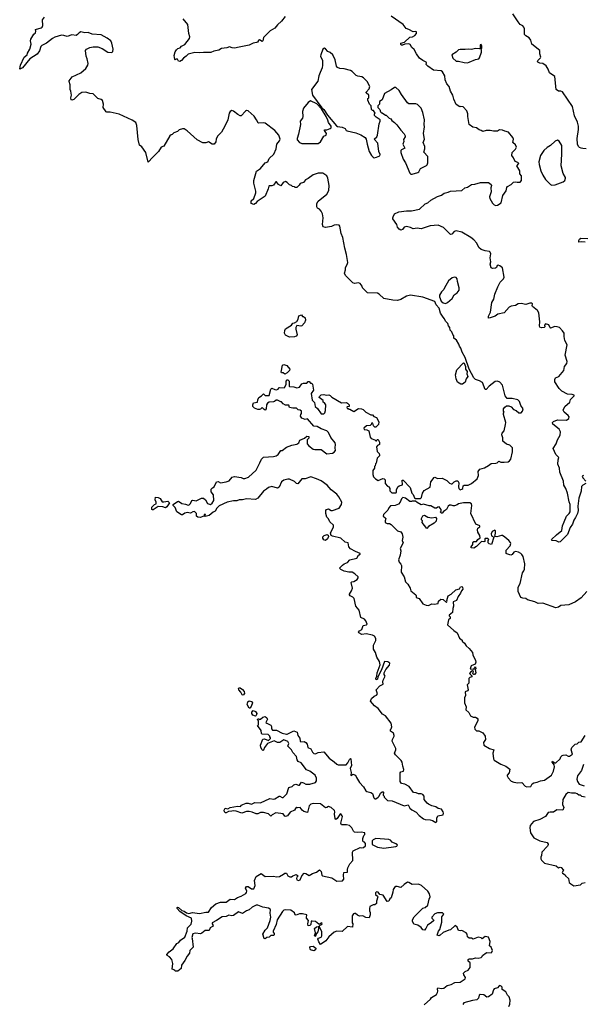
# Model space of a CAD drawing. Extents: x 2293878 to 2522763, y 823964 to 1006972.
# Tile 384 of 407: x 2441461 to 2448401, y 894103 to 906226. Entities that reach past the tile are written whole.
import ezdxf

# ---------------------------------------------------------------- set-up
doc = ezdxf.new("R2010")
doc.units = 0

msp = doc.modelspace()

# ---------------------------------------------------------------- linework, layer by layer
at = {"layer": '0CON20XD'}
for points in [[(2448395, 904642), (2448375, 904643), (2448354, 904654), (2448342, 904665), (2448332, 904695), (2448324, 904764), (2448344, 904875), (2448342, 904915), (2448329, 904965), (2448295, 905042), (2448269, 905159), (2448145, 905336), (2448125, 905348), (2448095, 905347), (2448068, 905365), (2448050, 905525), (2447985, 905570), (2447970, 905615), (2447945, 905658), (2447902, 905685), (2447865, 905692), (2447840, 905705), (2447836, 905715), (2447841, 905725), (2447873, 905755), (2447877, 905765), (2447867, 905805), (2447868, 905845), (2447768, 905925), (2447754, 905974), (2447735, 906002), (2447695, 906027), (2447677, 906045), (2447676, 906114), (2447669, 906135), (2447655, 906150), (2447626, 906166), (2447600, 906200), (2447535, 906300)], [(2446382, 900332), (2446395, 900330), (2446407, 900343), (2446422, 900395), (2446441, 900429), (2446515, 900470), (2446523, 900535), (2446565, 900588), (2446575, 900592), (2446608, 900578), (2446665, 900580), (2446721, 900551), (2446755, 900520), (2446775, 900512), (2446787, 900513), (2446810, 900535), (2446835, 900548), (2446855, 900550), (2446867, 900523), (2446863, 900475), (2446868, 900455), (2446885, 900438), (2446906, 900444), (2446918, 900455), (2446922, 900485), (2446933, 900497), (2446983, 900497), (2447025, 900514), (2447096, 900574), (2447111, 900615), (2447107, 900665), (2447126, 900694), (2447185, 900710), (2447235, 900738), (2447265, 900762), (2447326, 900764), (2447341, 900769), (2447361, 900789), (2447385, 900780), (2447425, 900777), (2447475, 900784), (2447494, 900796), (2447508, 900815), (2447531, 900905), (2447529, 900955), (2447495, 900989), (2447455, 901000), (2447410, 901035), (2447409, 901079), (2447397, 901115), (2447403, 901135), (2447427, 901163), (2447445, 901240), (2447448, 901265), (2447418, 901365), (2447418, 901382), (2447427, 901395), (2447418, 901408), (2447418, 901435), (2447434, 901456), (2447455, 901470), (2447485, 901470), (2447515, 901460), (2447542, 901425), (2447574, 901414), (2447608, 901385), (2447635, 901384), (2447653, 901405), (2447659, 901435), (2447634, 901474), (2447616, 901525), (2447594, 901544), (2447525, 901561), (2447464, 901564), (2447440, 901595), (2447407, 901725), (2447372, 901765), (2447346, 901776), (2447317, 901773), (2447243, 901715), (2447205, 901673), (2447191, 901671), (2447160, 901760), (2447125, 901780), (2447075, 901798), (2447054, 901815), (2446994, 901924), (2446946, 902066), (2446911, 902131), (2446895, 902180), (2446876, 902205), (2446868, 902232), (2446839, 902279), (2446808, 902305), (2446807, 902335), (2446795, 902350), (2446783, 902383), (2446762, 902405), (2446757, 902435), (2446743, 902455), (2446733, 902485), (2446703, 902515), (2446694, 902545), (2446674, 902564), (2446644, 902614), (2446627, 902675), (2446590, 902715), (2446574, 902755), (2446425, 902810), (2446275, 902833), (2446225, 902824), (2446155, 902783), (2446115, 902770), (2446055, 902771), (2445945, 902794), (2445886, 902846), (2445867, 902857), (2445745, 902863), (2445684, 902924), (2445680, 902945), (2445655, 902978), (2445635, 902988), (2445585, 902978), (2445565, 902988), (2445473, 903075), (2445460, 903105), (2445474, 903145), (2445473, 903175), (2445495, 903212), (2445501, 903235), (2445487, 903335), (2445463, 903415), (2445441, 903545), (2445421, 903595), (2445403, 903685), (2445395, 903697), (2445365, 903702), (2445335, 903698), (2445299, 903681), (2445225, 903667), (2445197, 903677), (2445192, 903705), (2445200, 903785), (2445192, 903835), (2445175, 903870), (2445155, 903893), (2445127, 903907), (2445122, 903922), (2445122, 903965), (2445135, 903990), (2445243, 904077), (2445270, 904125), (2445271, 904185), (2445256, 904276), (2445242, 904302), (2445195, 904337), (2445135, 904337), (2445075, 904317), (2445015, 904272), (2444980, 904255), (2444955, 904222), (2444915, 904208), (2444903, 904187), (2444875, 904160), (2444855, 904160), (2444845, 904170), (2444822, 904172), (2444810, 904185), (2444785, 904192), (2444755, 904222), (2444735, 904232), (2444705, 904222), (2444675, 904182), (2444650, 904195), (2444625, 904230), (2444615, 904230), (2444585, 904188), (2444565, 904180), (2444535, 904182), (2444528, 904175), (2444522, 904145), (2444485, 904052), (2444384, 903986), (2444365, 903962), (2444345, 903952), (2444312, 903962), (2444312, 903995), (2444344, 904026), (2444371, 904095), (2444371, 904115), (2444344, 904214), (2444344, 904245), (2444378, 904362), (2444428, 904392), (2444485, 904462), (2444516, 904474), (2444533, 904515), (2444591, 904569), (2444620, 904635), (2444626, 904694), (2444662, 904735), (2444667, 904753), (2444654, 904804), (2444602, 904862), (2444485, 904950), (2444465, 904957), (2444405, 904950), (2444398, 904955), (2444379, 904995), (2444347, 905037), (2444275, 905103), (2444255, 905106), (2444241, 905099), (2444187, 905043), (2444175, 905043), (2444148, 905058), (2444095, 905101), (2444074, 905106), (2444052, 905095), (2444040, 905075), (2444025, 904992), (2443989, 904915), (2443945, 904843), (2443895, 904792), (2443881, 904755), (2443878, 904722), (2443855, 904693), (2443833, 904693), (2443785, 904722), (2443752, 904708), (2443715, 904708), (2443648, 904745), (2443525, 904857), (2443485, 904882), (2443465, 904882), (2443425, 904870), (2443405, 904850), (2443358, 904832), (2443338, 904812), (2443325, 904810), (2443310, 904795), (2443235, 904668), (2443204, 904656), (2443170, 904605), (2443099, 904535), (2443045, 904470), (2443015, 904592), (2442965, 904660), (2442935, 904680), (2442919, 904751), (2442905, 904925), (2442892, 904962), (2442848, 904988), (2442685, 905061), (2442575, 905086), (2442535, 905087), (2442525, 905093), (2442490, 905145), (2442494, 905185), (2442480, 905230), (2442465, 905242), (2442422, 905255), (2442365, 905313), (2442325, 905318), (2442275, 905334), (2442225, 905331), (2442188, 905305), (2442127, 905243), (2442105, 905234), (2442095, 905238), (2442092, 905262), (2442100, 905295), (2442092, 905345), (2442083, 905367), (2442083, 905425), (2442069, 905465), (2442071, 905475), (2442109, 905521), (2442215, 905571), (2442274, 905626), (2442300, 905665), (2442303, 905685), (2442292, 905745), (2442278, 905775), (2442273, 905847), (2442285, 905862), (2442325, 905882), (2442365, 905890), (2442425, 905890), (2442475, 905873), (2442545, 905827), (2442596, 905824), (2442610, 905835), (2442614, 905865), (2442597, 905937), (2442583, 905965), (2442539, 905999), (2442465, 906041), (2442355, 906048), (2442305, 906067), (2442265, 906064), (2442215, 906075), (2442194, 906066), (2442175, 906044), (2442155, 906031), (2442105, 906039), (2442045, 906018), (2442005, 906033), (2441975, 906034), (2441895, 906010), (2441865, 905994), (2441792, 905938), (2441735, 905909), (2441722, 905895), (2441705, 905842), (2441675, 905802), (2441585, 905746), (2441495, 905634), (2441465, 905618), (2441461, 905621), (2441472, 905668), (2441515, 905765), (2441552, 905795), (2441558, 905815), (2441588, 905865), (2441602, 905925), (2441593, 905965), (2441598, 905985), (2441635, 906048), (2441654, 906066), (2441659, 906085), (2441654, 906105), (2441725, 906124), (2441738, 906135), (2441746, 906155), (2441744, 906226), (2441765, 906258)], [(2444732, 906265), (2444685, 906208), (2444635, 906162), (2444605, 906122), (2444545, 906090), (2444495, 906041), (2444464, 906005), (2444456, 905964), (2444445, 905956), (2444414, 905976), (2444400, 905970), (2444390, 905950), (2444376, 905944), (2444335, 905938), (2444285, 905913), (2444165, 905886), (2444105, 905877), (2444078, 905878), (2444045, 905890), (2444012, 905878), (2443945, 905871), (2443915, 905850), (2443850, 905840), (2443815, 905823), (2443724, 905824), (2443675, 905819), (2443617, 905823), (2443535, 905802), (2443513, 905777), (2443477, 905753), (2443455, 905723), (2443435, 905712), (2443418, 905715), (2443405, 905740), (2443385, 905740), (2443375, 905730), (2443370, 905735), (2443362, 905785), (2443375, 905830), (2443392, 905855), (2443409, 905871), (2443439, 905881), (2443455, 905898), (2443495, 905921), (2443554, 905995), (2443558, 906015), (2443542, 906055), (2443533, 906165), (2443476, 906235)], [(2448080, 902445), (2448052, 902448), (2447998, 902428), (2447992, 902432), (2447975, 902468), (2447935, 902480), (2447923, 902467), (2447928, 902445), (2447920, 902435), (2447885, 902433), (2447865, 902442), (2447860, 902455), (2447868, 902505), (2447853, 902615), (2447836, 902646), (2447777, 902695), (2447772, 902705), (2447776, 902726), (2447765, 902737), (2447745, 902737), (2447695, 902719), (2447635, 902733), (2447601, 902729), (2447565, 902706), (2447515, 902697), (2447490, 902685), (2447425, 902618), (2447350, 902600), (2447315, 902576), (2447255, 902554), (2447233, 902553), (2447232, 902575), (2447260, 902625), (2447274, 902746), (2447300, 902785), (2447311, 902845), (2447347, 902935), (2447378, 902995), (2447418, 903035), (2447429, 903055), (2447405, 903172), (2447375, 903197), (2447353, 903203), (2447341, 903199), (2447332, 903175), (2447320, 903165), (2447285, 903163), (2447265, 903172), (2447254, 903215), (2447261, 903245), (2447254, 903295), (2447261, 903345), (2447254, 903364), (2447245, 903372), (2447195, 903380), (2447145, 903396), (2447115, 903420), (2447090, 903475), (2447055, 903514), (2447016, 903545), (2446905, 903608), (2446834, 903626), (2446813, 903617), (2446784, 903586), (2446765, 903582), (2446678, 903668), (2446615, 903696), (2446515, 903688), (2446405, 903651), (2446355, 903659), (2446305, 903649), (2446275, 903669), (2446225, 903679), (2446195, 903670), (2446176, 903644), (2446155, 903636), (2446135, 903648), (2446115, 903671), (2446107, 903705), (2446057, 903775), (2446054, 903786), (2446061, 903799), (2446077, 903835), (2446130, 903860), (2446225, 903874), (2446285, 903872), (2446385, 903894), (2446455, 903959), (2446488, 903972), (2446525, 904006), (2446605, 904051), (2446655, 904067), (2446688, 904092), (2446739, 904101), (2446765, 904116), (2446905, 904123), (2446943, 904155), (2446975, 904162), (2447025, 904196), (2447065, 904199), (2447135, 904221), (2447235, 904222), (2447268, 904198), (2447272, 904185), (2447261, 904155), (2447266, 904105), (2447248, 904045), (2447249, 904025), (2447285, 903968), (2447305, 903948), (2447325, 903940), (2447345, 903941), (2447390, 903970), (2447410, 904060), (2447451, 904119), (2447461, 904159), (2447467, 904173), (2447515, 904198), (2447540, 904225), (2447565, 904230), (2447585, 904224), (2447625, 904224), (2447640, 904245), (2447640, 904305), (2447618, 904328), (2447620, 904365), (2447582, 904425), (2447608, 904455), (2447596, 904466), (2447561, 904481), (2447543, 904525), (2447521, 904555), (2447525, 904590), (2447565, 904630), (2447580, 904655), (2447568, 904685), (2447534, 904714), (2447540, 904755), (2447534, 904774), (2447481, 904841), (2447435, 904852), (2447407, 904867), (2447371, 904869), (2447345, 904852), (2447295, 904853), (2447255, 904863), (2447205, 904862), (2447165, 904850), (2447145, 904863), (2447119, 904869), (2447085, 904894), (2447042, 904902), (2446997, 904935), (2446978, 905035), (2446978, 905068), (2446966, 905105), (2446924, 905154), (2446895, 905158), (2446883, 905153), (2446835, 905182), (2446806, 905246), (2446794, 905295), (2446767, 905345), (2446750, 905405), (2446723, 905435), (2446699, 905485), (2446696, 905535), (2446668, 905585), (2446650, 905595), (2446558, 905605), (2446485, 905652), (2446468, 905675), (2446472, 905695), (2446468, 905705), (2446425, 905722), (2446385, 905753), (2446347, 905805), (2446319, 905859), (2446291, 905885), (2446270, 905920), (2446255, 905929), (2446205, 905924), (2446175, 905914), (2446164, 905914), (2446155, 905922), (2446155, 905938), (2446201, 905949), (2446265, 906010), (2446300, 906015), (2446325, 906030), (2446347, 906055), (2446348, 906075), (2446335, 906082), (2446305, 906077), (2446255, 906107), (2446219, 906119), (2446185, 906166), (2446035, 906268)], [(2445825, 904527), (2445855, 904532), (2445895, 904550), (2445900, 904565), (2445882, 904605), (2445873, 904705), (2445828, 904755), (2445858, 904785), (2445868, 904805), (2445888, 904945), (2445902, 904975), (2445900, 904995), (2445850, 905025), (2445830, 905045), (2445830, 905065), (2445840, 905075), (2445818, 905108), (2445805, 905110), (2445792, 905122), (2445790, 905165), (2445770, 905185), (2445750, 905235), (2445750, 905255), (2445760, 905265), (2445760, 905295), (2445728, 905325), (2445727, 905335), (2445766, 905374), (2445774, 905405), (2445741, 905465), (2445695, 905512), (2445675, 905522), (2445625, 905530), (2445605, 905539), (2445557, 905587), (2445535, 905599), (2445455, 905621), (2445405, 905624), (2445375, 905637), (2445361, 905655), (2445345, 905730), (2445317, 905795), (2445285, 905821), (2445255, 905836), (2445228, 905868), (2445215, 905874), (2445195, 905862), (2445169, 905795), (2445166, 905775), (2445189, 905725), (2445191, 905665), (2445186, 905635), (2445160, 905575), (2445144, 905535), (2445132, 905468), (2445056, 905365), (2445068, 905295), (2445182, 905142), (2445205, 905120), (2445250, 905050), (2445361, 904921), (2445375, 904912), (2445434, 904904), (2445468, 904885), (2445483, 904863), (2445495, 904858), (2445602, 904832), (2445660, 904810), (2445715, 904777), (2445729, 904755), (2445739, 904695), (2445765, 904602), (2445793, 904555), (2445815, 904532), (2445825, 904527)], [(2446974, 905696), (2446995, 905704), (2447073, 905737), (2447114, 905746), (2447124, 905756), (2447146, 905825), (2447147, 905857), (2447140, 905865), (2447150, 905875), (2447152, 905905), (2447145, 905920), (2447132, 905915), (2447130, 905875), (2447122, 905868), (2447075, 905870), (2447025, 905857), (2446985, 905863), (2446945, 905857), (2446885, 905861), (2446865, 905853), (2446834, 905826), (2446782, 905795), (2446794, 905754), (2446835, 905716), (2446865, 905716), (2446935, 905698), (2446974, 905696)], [(2446295, 904324), (2446365, 904344), (2446377, 904353), (2446396, 904394), (2446469, 904431), (2446479, 904441), (2446486, 904464), (2446485, 904542), (2446438, 904595), (2446451, 904635), (2446449, 904665), (2446431, 904715), (2446446, 904755), (2446434, 904825), (2446448, 904905), (2446443, 904935), (2446448, 904995), (2446426, 905085), (2446406, 905136), (2446360, 905180), (2446340, 905190), (2446255, 905191), (2446235, 905202), (2446163, 905303), (2446135, 905356), (2446095, 905393), (2446075, 905393), (2446036, 905364), (2445954, 905316), (2445925, 905240), (2445893, 905217), (2445890, 905185), (2445870, 905165), (2445870, 905145), (2445895, 905120), (2445903, 905093), (2445915, 905080), (2445925, 905080), (2445965, 905050), (2445975, 905050), (2446010, 905015), (2446030, 905005), (2446044, 904984), (2446075, 904962), (2446105, 904930), (2446154, 904864), (2446195, 904820), (2446208, 904795), (2446208, 904785), (2446188, 904752), (2446190, 904725), (2446180, 904695), (2446202, 904645), (2446164, 904625), (2446156, 904614), (2446155, 904590), (2446185, 904508), (2446210, 904465), (2446265, 904338), (2446276, 904326), (2446295, 904324)], [(2444935, 904700), (2445135, 904703), (2445165, 904722), (2445205, 904790), (2445237, 904805), (2445238, 904825), (2445213, 904863), (2445215, 904870), (2445245, 904868), (2445285, 904886), (2445296, 904895), (2445296, 904914), (2445262, 904962), (2445257, 904987), (2445236, 905036), (2445178, 905128), (2445120, 905190), (2445042, 905228), (2445012, 905208), (2444957, 905135), (2444943, 905095), (2444949, 905035), (2444943, 905015), (2444914, 904976), (2444921, 904935), (2444894, 904815), (2444876, 904765), (2444877, 904745), (2444905, 904712), (2444935, 904700)], [(2448015, 904189), (2448055, 904193), (2448155, 904228), (2448172, 904248), (2448183, 904275), (2448182, 904285), (2448153, 904333), (2448128, 904425), (2448139, 904569), (2448135, 904675), (2448105, 904732), (2448085, 904741), (2448055, 904732), (2447996, 904675), (2447956, 904654), (2447915, 904614), (2447876, 904555), (2447854, 904475), (2447856, 904445), (2447880, 904365), (2447902, 904312), (2447935, 904257), (2447997, 904195), (2448015, 904189)], [(2448438, 904638), (2448395, 904642)], [(2448425, 903487), (2448377, 903493), (2448348, 903485), (2448345, 903506), (2448356, 903525), (2448373, 903537), (2448457, 903533)], [(2446705, 902732), (2446730, 902745), (2446786, 902795), (2446812, 902838), (2446847, 902863), (2446871, 902895), (2446874, 902925), (2446852, 903002), (2446850, 903035), (2446835, 903050), (2446815, 903054), (2446785, 903049), (2446740, 903010), (2446691, 902925), (2446686, 902904), (2446656, 902875), (2446631, 902835), (2446631, 902815), (2446651, 902761), (2446675, 902739), (2446705, 902732)], [(2444785, 902318), (2444733, 902343), (2444723, 902365), (2444725, 902400), (2444735, 902418), (2444810, 902465), (2444825, 902490), (2444847, 902493), (2444875, 902512), (2444892, 902538), (2444899, 902581), (2444932, 902592), (2444945, 902570), (2444955, 902570), (2444976, 902556), (2444980, 902525), (2444967, 902495), (2444935, 902458), (2444925, 902453), (2444875, 902460), (2444863, 902437), (2444862, 902415), (2444877, 902345), (2444865, 902330), (2444845, 902323), (2444785, 902318)], [(2448432, 900515), (2448394, 900496), (2448381, 900479), (2448377, 900423), (2448346, 900335), (2448334, 900235), (2448340, 900185), (2448332, 900145), (2448307, 900095), (2448284, 900065), (2448269, 900015), (2448238, 899975), (2448205, 899889), (2448115, 899799), (2448100, 899795), (2448068, 899808), (2448020, 899815), (2448010, 899825), (2448072, 899885), (2448137, 899935), (2448146, 899995), (2448164, 900045), (2448196, 900114), (2448229, 900145), (2448238, 900168), (2448241, 900255), (2448229, 900289), (2448208, 900395), (2448185, 900455), (2448160, 900495), (2448159, 900545), (2448112, 900655), (2448108, 900705), (2448089, 900755), (2448093, 900805), (2448102, 900835), (2448063, 900873), (2448032, 900945), (2448066, 901004), (2448082, 901055), (2448115, 901110), (2448121, 901151), (2448105, 901185), (2448027, 901245), (2448021, 901265), (2448033, 901277), (2448082, 901298), (2448195, 901294), (2448222, 901315), (2448227, 901335), (2448215, 901352), (2448164, 901395), (2448152, 901418), (2448173, 901465), (2448234, 901516), (2448245, 901548), (2448290, 901595), (2448290, 901605), (2448263, 901613), (2448205, 901616), (2448135, 901653), (2448104, 901685), (2448049, 901769), (2448049, 901795), (2448060, 901815), (2448100, 901835), (2448163, 901905), (2448170, 901955), (2448198, 901995), (2448204, 902016), (2448180, 902095), (2448204, 902224), (2448176, 902275), (2448164, 902326), (2448167, 902365), (2448146, 902395), (2448107, 902435), (2448080, 902445)], [(2444725, 901860), (2444705, 901880), (2444685, 901880), (2444682, 901885), (2444698, 901972), (2444715, 901982), (2444749, 901969), (2444787, 901925), (2444782, 901905), (2444755, 901878), (2444725, 901860)], [(2446895, 901738), (2446854, 901764), (2446834, 901804), (2446828, 901855), (2446844, 901916), (2446925, 902003), (2446936, 901996), (2446951, 901955), (2446951, 901925), (2446971, 901895), (2446968, 901865), (2446978, 901832), (2446960, 901805), (2446947, 901765), (2446915, 901740), (2446895, 901738)], [(2445503, 897077), (2445524, 897116), (2445535, 897128), (2445540, 897125), (2445549, 897045), (2445531, 897005), (2445543, 896957), (2445540, 896925), (2445545, 896920), (2445565, 896938), (2445596, 896926), (2445607, 896895), (2445644, 896834), (2445695, 896782), (2445725, 896732), (2445735, 896723), (2445785, 896710), (2445805, 896698), (2445824, 896644), (2445835, 896633), (2445845, 896632), (2445875, 896652), (2445888, 896665), (2445905, 896702), (2445925, 896720), (2445935, 896720), (2445940, 896715), (2445938, 896678), (2445950, 896665), (2445950, 896655), (2445992, 896612), (2446047, 896607), (2446195, 896546), (2446245, 896558), (2446265, 896520), (2446289, 896499), (2446345, 896470), (2446380, 896430), (2446435, 896386), (2446455, 896377), (2446516, 896376), (2446545, 896367), (2446585, 896340), (2446598, 896355), (2446598, 896395), (2446612, 896425), (2446675, 896438), (2446680, 896455), (2446675, 896475), (2446655, 896507), (2446615, 896513), (2446585, 896536), (2446535, 896546), (2446497, 896567), (2446479, 896579), (2446443, 896623), (2446441, 896665), (2446425, 896686), (2446405, 896693), (2446373, 896693), (2446345, 896709), (2446311, 896711), (2446258, 896785), (2446205, 896813), (2446164, 896824), (2446147, 896845), (2446147, 896955), (2446156, 896964), (2446186, 896974), (2446190, 896995), (2446178, 897035), (2446173, 897085), (2446160, 897105), (2446087, 897175), (2446076, 897195), (2446093, 897235), (2446093, 897253), (2446047, 897345), (2446050, 897365), (2446074, 897405), (2446074, 897415), (2446065, 897440), (2446028, 897465), (2446028, 897485), (2446037, 897495), (2446042, 897518), (2446034, 897565), (2445966, 897656), (2445928, 897675), (2445874, 897744), (2445829, 897779), (2445780, 897835), (2445792, 897868), (2445825, 897898), (2445855, 897910), (2445866, 897924), (2445850, 897975), (2445895, 898023), (2445938, 898045), (2445934, 898075), (2445936, 898095), (2445960, 898145), (2445948, 898165), (2445950, 898185), (2445969, 898225), (2446015, 898278), (2446020, 898305), (2445995, 898319), (2445955, 898325), (2445918, 898222), (2445872, 898135), (2445867, 898105), (2445850, 898100), (2445848, 898115), (2445860, 898145), (2445862, 898185), (2445898, 898285), (2445892, 898325), (2445858, 898378), (2445844, 898435), (2445816, 898475), (2445816, 898525), (2445847, 898583), (2445846, 898606), (2445832, 898635), (2445805, 898648), (2445727, 898663), (2445675, 898656), (2445638, 898675), (2445634, 898685), (2445645, 898703), (2445675, 898718), (2445691, 898769), (2445730, 898775), (2445741, 898785), (2445724, 898825), (2445706, 898845), (2445664, 898865), (2445641, 898955), (2445600, 899005), (2445581, 899101), (2445565, 899118), (2445531, 899131), (2445522, 899145), (2445522, 899155), (2445548, 899195), (2445558, 899225), (2445542, 899295), (2445550, 899305), (2445575, 899308), (2445615, 899332), (2445630, 899355), (2445630, 899365), (2445590, 899405), (2445555, 899422), (2445515, 899422), (2445458, 899438), (2445415, 899458), (2445400, 899475), (2445435, 899512), (2445455, 899527), (2445498, 899542), (2445526, 899574), (2445614, 899596), (2445635, 899632), (2445652, 899645), (2445652, 899655), (2445595, 899678), (2445535, 899711), (2445516, 899735), (2445507, 899785), (2445470, 899795), (2445415, 899843), (2445315, 899868), (2445297, 899877), (2445290, 899905), (2445327, 899983), (2445324, 900004), (2445282, 900045), (2445265, 900080), (2445245, 900100), (2445233, 900145), (2445230, 900185), (2445240, 900195), (2445265, 900202), (2445295, 900182), (2445315, 900182), (2445395, 900212), (2445424, 900256), (2445428, 900285), (2445393, 900353), (2445365, 900384), (2445297, 900437), (2445247, 900495), (2445175, 900548), (2445118, 900575), (2445045, 900596), (2444978, 900572), (2444935, 900573), (2444885, 900510), (2444870, 900515), (2444845, 900540), (2444785, 900567), (2444765, 900569), (2444715, 900556), (2444685, 900538), (2444655, 900470), (2444635, 900460), (2444565, 900479), (2444524, 900466), (2444502, 900445), (2444465, 900423), (2444392, 900335), (2444365, 900318), (2444256, 900326), (2444205, 900314), (2444165, 900314), (2444135, 900303), (2444095, 900303), (2444015, 900284), (2443918, 900242), (2443888, 900212), (2443868, 900175), (2443845, 900162), (2443795, 900120), (2443745, 900110), (2443740, 900115), (2443750, 900125), (2443745, 900140), (2443732, 900128), (2443728, 900112), (2443685, 900098), (2443653, 900103), (2443640, 900115), (2443640, 900145), (2443615, 900170), (2443595, 900168), (2443565, 900150), (2443525, 900157), (2443495, 900152), (2443465, 900128), (2443455, 900128), (2443398, 900168), (2443375, 900220), (2443350, 900245), (2443352, 900258), (2443404, 900296), (2443415, 900297), (2443458, 900268), (2443505, 900262), (2443535, 900250), (2443547, 900253), (2443565, 900270), (2443583, 900307), (2443595, 900312), (2443635, 900302), (2443700, 900335), (2443725, 900337), (2443748, 900315), (2443775, 900268), (2443810, 900255), (2443833, 900275), (2443850, 900305), (2443848, 900375), (2443821, 900411), (2443820, 900445), (2443835, 900462), (2443858, 900475), (2443885, 900538), (2443905, 900540), (2443935, 900523), (2444005, 900536), (2444042, 900548), (2444077, 900593), (2444105, 900602), (2444189, 900589), (2444215, 900577), (2444235, 900577), (2444278, 900592), (2444375, 900680), (2444418, 900772), (2444437, 900815), (2444462, 900838), (2444585, 900846), (2444618, 900855), (2444646, 900874), (2444675, 900920), (2444695, 900922), (2444746, 900964), (2444814, 900986), (2444875, 900998), (2444898, 901015), (2444912, 901048), (2444967, 901073), (2444995, 901100), (2445020, 901095), (2445020, 901075), (2445000, 901055), (2445003, 901003), (2445021, 900981), (2445075, 900940), (2445096, 900934), (2445175, 900933), (2445245, 900882), (2445312, 900888), (2445335, 900900), (2445349, 900921), (2445344, 900955), (2445351, 900995), (2445346, 901015), (2445293, 901083), (2445265, 901142), (2445245, 901162), (2445175, 901188), (2445125, 901218), (2445085, 901220), (2445005, 901310), (2444975, 901302), (2444935, 901322), (2444920, 901345), (2444922, 901365), (2444932, 901378), (2444932, 901405), (2444917, 901417), (2444892, 901422), (2444870, 901445), (2444825, 901442), (2444785, 901450), (2444775, 901480), (2444735, 901482), (2444707, 901497), (2444685, 901520), (2444675, 901520), (2444635, 901542), (2444618, 901542), (2444600, 901525), (2444585, 901522), (2444535, 901518), (2444514, 901506), (2444500, 901485), (2444497, 901433), (2444485, 901420), (2444470, 901425), (2444445, 901450), (2444428, 901432), (2444415, 901428), (2444395, 901428), (2444352, 901442), (2444332, 901465), (2444332, 901485), (2444342, 901508), (2444390, 901515), (2444393, 901545), (2444406, 901574), (2444440, 901595), (2444465, 901620), (2444485, 901600), (2444535, 901600), (2444553, 901677), (2444565, 901690), (2444603, 901673), (2444625, 901670), (2444643, 901677), (2444653, 901697), (2444661, 901699), (2444717, 901693), (2444727, 901703), (2444742, 901738), (2444743, 901777), (2444755, 901790), (2444765, 901790), (2444780, 901775), (2444780, 901715), (2444785, 901710), (2444835, 901707), (2444875, 901693), (2444905, 901702), (2444935, 901742), (2444955, 901750), (2444995, 901750), (2445015, 901770), (2445025, 901770), (2445042, 901752), (2445055, 901750), (2445065, 901740), (2445078, 901665), (2445052, 901625), (2445063, 901543), (2445092, 901512), (2445098, 901465), (2445130, 901440), (2445175, 901372), (2445205, 901373), (2445218, 901385), (2445228, 901415), (2445232, 901485), (2445215, 901510), (2445200, 901515), (2445198, 901538), (2445150, 901575), (2445152, 901588), (2445175, 901608), (2445205, 901612), (2445235, 901602), (2445266, 901606), (2445285, 901598), (2445305, 901578), (2445425, 901510), (2445485, 901511), (2445496, 901506), (2445518, 901485), (2445520, 901465), (2445495, 901460), (2445490, 901455), (2445495, 901440), (2445505, 901440), (2445515, 901430), (2445525, 901430), (2445575, 901402), (2445633, 901437), (2445670, 901435), (2445690, 901425), (2445723, 901393), (2445785, 901360), (2445805, 901360), (2445822, 901342), (2445855, 901328), (2445882, 901275), (2445878, 901242), (2445845, 901210), (2445835, 901210), (2445820, 901225), (2445808, 901258), (2445795, 901260), (2445788, 901242), (2445775, 901230), (2445733, 901227), (2445700, 901195), (2445705, 901180), (2445737, 901177), (2445760, 901165), (2445778, 901085), (2445791, 901071), (2445835, 901052), (2445845, 901040), (2445855, 901040), (2445863, 901057), (2445875, 901058), (2445892, 901025), (2445890, 900995), (2445867, 900983), (2445853, 900965), (2445865, 900910), (2445888, 900885), (2445892, 900865), (2445890, 900855), (2445863, 900827), (2445850, 900765), (2445843, 900757), (2445840, 900735), (2445830, 900725), (2445830, 900705), (2445810, 900675), (2445808, 900625), (2445817, 900597), (2445841, 900571), (2445875, 900552), (2445933, 900577), (2445950, 900575), (2445962, 900562), (2445960, 900515), (2445992, 900482), (2446010, 900475), (2446010, 900465), (2446020, 900455), (2446020, 900425), (2446045, 900400), (2446095, 900400), (2446100, 900405), (2446103, 900437), (2446118, 900475), (2446135, 900488), (2446175, 900500), (2446172, 900555), (2446185, 900558), (2446270, 900465), (2446290, 900395), (2446305, 900380), (2446321, 900341), (2446335, 900332), (2446382, 900332)], [(2448405, 900614), (2448389, 900605), (2448394, 900585), (2448431, 900545)], [(2443095, 900190), (2443090, 900195), (2443090, 900225), (2443120, 900255), (2443140, 900265), (2443140, 900285), (2443128, 900315), (2443133, 900347), (2443165, 900343), (2443191, 900331), (2443215, 900290), (2443235, 900288), (2443285, 900298), (2443307, 900277), (2443275, 900228), (2443255, 900218), (2443223, 900227), (2443168, 900232), (2443105, 900192), (2443095, 900190)], [(2448445, 899187), (2448375, 899108), (2448305, 899057), (2448225, 899023), (2448125, 899012), (2448095, 898993), (2448065, 898983), (2447905, 899041), (2447845, 899040), (2447805, 899058), (2447713, 899083), (2447695, 899098), (2447655, 899103), (2447634, 899114), (2447600, 899185), (2447599, 899241), (2447624, 899286), (2447654, 899415), (2447668, 899442), (2447678, 899462), (2447682, 899525), (2447659, 899615), (2447645, 899641), (2447634, 899654), (2447605, 899671), (2447565, 899680), (2447545, 899670), (2447525, 899643), (2447510, 899635), (2447458, 899648), (2447452, 899655), (2447453, 899695), (2447500, 899750), (2447508, 899775), (2447505, 899788), (2447483, 899815), (2447435, 899856), (2447405, 899874), (2447395, 899876), (2447335, 899858), (2447312, 899862), (2447322, 899905), (2447322, 899932), (2447312, 899942), (2447278, 899925), (2447268, 899895), (2447272, 899872), (2447300, 899855), (2447270, 899765), (2447243, 899773), (2447230, 899785), (2447230, 899815), (2447238, 899828), (2447225, 899840), (2447195, 899840), (2447190, 899835), (2447188, 899802), (2447175, 899798), (2447148, 899802), (2447085, 899738), (2447055, 899720), (2447022, 899722), (2447020, 899735), (2447040, 899765), (2447040, 899785), (2447055, 899800), (2447088, 899802), (2447102, 899825), (2447130, 899845), (2447128, 899875), (2447102, 899915), (2447098, 899945), (2447102, 899965), (2447126, 899984), (2447128, 899995), (2447080, 900015), (2447018, 900145), (2447030, 900245), (2447024, 900264), (2447005, 900276), (2446925, 900279), (2446865, 900267), (2446848, 900252), (2446815, 900240), (2446798, 900242), (2446775, 900250), (2446752, 900248), (2446737, 900235), (2446717, 900195), (2446680, 900170), (2446665, 900150), (2446655, 900150), (2446640, 900165), (2446650, 900175), (2446650, 900195), (2446625, 900230), (2446610, 900225), (2446595, 900210), (2446575, 900210), (2446525, 900242), (2446505, 900242), (2446435, 900262), (2446403, 900253), (2446355, 900280), (2446335, 900300), (2446295, 900300), (2446287, 900293), (2446265, 900292), (2446210, 900335), (2446178, 900342), (2446163, 900327), (2446147, 900285), (2446125, 900263), (2446085, 900246), (2446029, 900241), (2446007, 900215), (2445995, 900188), (2445940, 900135), (2445938, 900115), (2445959, 900099), (2445968, 900085), (2445960, 900055), (2445963, 900035), (2445985, 900023), (2446015, 900022), (2446035, 900012), (2446113, 899933), (2446155, 899920), (2446173, 899895), (2446178, 899855), (2446170, 899815), (2446182, 899785), (2446146, 899715), (2446153, 899685), (2446148, 899632), (2446126, 899574), (2446132, 899545), (2446154, 899524), (2446161, 899505), (2446157, 899425), (2446196, 899366), (2446213, 899305), (2446240, 899275), (2446268, 899225), (2446277, 899195), (2446339, 899145), (2446344, 899135), (2446345, 899112), (2446380, 899100), (2446426, 899036), (2446465, 899017), (2446495, 899013), (2446535, 899032), (2446565, 899030), (2446615, 899040), (2446620, 899065), (2446648, 899092), (2446677, 899087), (2446715, 899052), (2446727, 899065), (2446722, 899075), (2446737, 899133), (2446775, 899152), (2446830, 899205), (2446875, 899218), (2446890, 899245), (2446905, 899248), (2446915, 899240), (2446917, 899215), (2446900, 899195), (2446890, 899165), (2446860, 899125), (2446838, 899075), (2446801, 899059), (2446802, 899005), (2446793, 898975), (2446792, 898928), (2446750, 898895), (2446750, 898885), (2446760, 898875), (2446760, 898855), (2446743, 898837), (2446730, 898775), (2446808, 898705), (2446849, 898679), (2446875, 898610), (2446910, 898585), (2446910, 898575), (2446939, 898549), (2446958, 898515), (2446996, 898486), (2447038, 898435), (2447042, 898405), (2447076, 898336), (2447077, 898315), (2447068, 898292), (2447021, 898269), (2447010, 898235), (2447052, 898228), (2447075, 898260), (2447080, 898235), (2447070, 898225), (2447078, 898185), (2447060, 898165), (2447053, 898163), (2447042, 898172), (2447050, 898205), (2447035, 898210), (2447015, 898198), (2447000, 898175), (2447028, 898148), (2447030, 898135), (2447003, 898127), (2446990, 898115), (2446993, 898057), (2446971, 898035), (2446983, 897975), (2446975, 897963), (2446948, 897952), (2446952, 897905), (2446940, 897875), (2446940, 897815), (2446958, 897765), (2446955, 897730), (2446992, 897695), (2447012, 897655), (2447045, 897638), (2447075, 897638), (2447095, 897628), (2447102, 897615), (2447102, 897595), (2447063, 897515), (2447065, 897490), (2447085, 897470), (2447115, 897472), (2447164, 897444), (2447192, 897405), (2447198, 897365), (2447173, 897327), (2447175, 897292), (2447245, 897252), (2447300, 897235), (2447289, 897195), (2447297, 897125), (2447305, 897108), (2447385, 897058), (2447446, 897036), (2447495, 897000), (2447488, 896955), (2447464, 896926), (2447464, 896916), (2447475, 896892), (2447512, 896852), (2447545, 896838), (2447595, 896831), (2447645, 896833), (2447685, 896788), (2447705, 896780), (2447756, 896784), (2447771, 896819), (2447792, 896832), (2447835, 896840), (2447874, 896856), (2447925, 896863), (2448008, 896925), (2448036, 896974), (2448047, 897027), (2448042, 897052), (2448020, 897085), (2448022, 897098), (2448048, 897078), (2448065, 897078), (2448116, 897124), (2448125, 897150), (2448140, 897165), (2448155, 897172), (2448185, 897173), (2448215, 897158), (2448232, 897158), (2448270, 897185), (2448252, 897235), (2448260, 897265), (2448303, 897307), (2448325, 897310), (2448345, 897330), (2448377, 897335), (2448424, 897415)], [(2446475, 899962), (2446418, 900035), (2446420, 900055), (2446408, 900068), (2446408, 900085), (2446424, 900116), (2446446, 900126), (2446485, 900102), (2446535, 900092), (2446582, 900102), (2446592, 900085), (2446588, 900052), (2446565, 900027), (2446494, 899986), (2446475, 899962)], [(2445225, 899812), (2445205, 899820), (2445193, 899843), (2445193, 899857), (2445210, 899875), (2445246, 899886), (2445258, 899878), (2445262, 899865), (2445252, 899835), (2445225, 899812)], [(2444215, 897910), (2444202, 897915), (2444186, 897946), (2444160, 897975), (2444157, 897993), (2444162, 897998), (2444175, 898000), (2444205, 897980), (2444226, 897955), (2444229, 897931), (2444215, 897910)], [(2444295, 897750), (2444285, 897750), (2444263, 897795), (2444271, 897829), (2444285, 897838), (2444315, 897832), (2444328, 897815), (2444312, 897768), (2444295, 897750)], [(2444365, 897652), (2444334, 897664), (2444318, 897685), (2444318, 897702), (2444335, 897720), (2444365, 897708), (2444382, 897685), (2444375, 897660), (2444365, 897652)], [(2446640, 894955), (2446625, 894948), (2446600, 894955), (2446618, 895005), (2446633, 895025), (2446659, 895115), (2446658, 895182), (2446682, 895215), (2446668, 895228), (2446605, 895229), (2446575, 895216), (2446538, 895175), (2446538, 895165), (2446558, 895145), (2446560, 895135), (2446530, 895105), (2446484, 895076), (2446462, 895035), (2446445, 895018), (2446425, 895022), (2446405, 895048), (2446365, 895077), (2446315, 895092), (2446298, 895125), (2446298, 895145), (2446320, 895180), (2446425, 895288), (2446455, 895297), (2446485, 895323), (2446502, 895398), (2446516, 895425), (2446506, 895465), (2446487, 895497), (2446408, 895568), (2446374, 895584), (2446295, 895578), (2446255, 895604), (2446235, 895607), (2446195, 895579), (2446155, 895540), (2446110, 895555), (2446095, 895553), (2446075, 895540), (2446059, 895515), (2446057, 895485), (2446034, 895416), (2446020, 895400), (2446005, 895372), (2445985, 895370), (2445936, 895446), (2445896, 895456), (2445876, 895486), (2445853, 895487), (2445843, 895475), (2445843, 895455), (2445866, 895436), (2445870, 895425), (2445854, 895375), (2445853, 895345), (2445835, 895328), (2445815, 895328), (2445774, 895306), (2445767, 895285), (2445767, 895255), (2445777, 895235), (2445777, 895207), (2445765, 895170), (2445725, 895171), (2445685, 895194), (2445645, 895190), (2445619, 895199), (2445595, 895220), (2445585, 895223), (2445572, 895218), (2445554, 895194), (2445557, 895107), (2445562, 895095), (2445558, 895052), (2445498, 895062), (2445432, 894998), (2445365, 895002), (2445335, 894992), (2445266, 894934), (2445231, 894885), (2445165, 894840), (2445143, 894873), (2445132, 894905), (2445142, 894918), (2445175, 894932), (2445182, 894945), (2445180, 894995), (2445150, 895065), (2445162, 895078), (2445180, 895085), (2445185, 895100), (2445173, 895107), (2445158, 895092), (2445145, 895090), (2445105, 895122), (2445061, 895129), (2445052, 895125), (2445045, 895084), (2445035, 895072), (2445015, 895071), (2445009, 895095), (2445016, 895135), (2444991, 895165), (2444992, 895182), (2444999, 895195), (2444996, 895206), (2444945, 895219), (2444905, 895217), (2444865, 895200), (2444853, 895203), (2444845, 895230), (2444802, 895262), (2444735, 895267), (2444715, 895262), (2444696, 895244), (2444630, 895145), (2444620, 895085), (2444582, 895005), (2444583, 894993), (2444596, 894976), (2444595, 894960), (2444585, 894952), (2444555, 894950), (2444535, 894932), (2444503, 894927), (2444485, 894910), (2444472, 894912), (2444457, 894965), (2444485, 895017), (2444511, 895045), (2444544, 895136), (2444552, 895175), (2444547, 895225), (2444550, 895265), (2444545, 895276), (2444525, 895286), (2444455, 895298), (2444395, 895324), (2444375, 895322), (2444325, 895299), (2444285, 895267), (2444255, 895256), (2444205, 895222), (2444155, 895242), (2444095, 895196), (2444075, 895192), (2444035, 895200), (2444004, 895186), (2443955, 895180), (2443885, 895134), (2443830, 895105), (2443830, 895095), (2443843, 895075), (2443835, 895061), (2443807, 895045), (2443795, 895012), (2443745, 895013), (2443705, 894978), (2443689, 894971), (2443625, 894979), (2443595, 894970), (2443580, 894925), (2443587, 894913), (2443597, 894805), (2443558, 894765), (2443554, 894735), (2443522, 894698), (2443495, 894643), (2443452, 894585), (2443450, 894545), (2443407, 894513), (2443375, 894510), (2443370, 894525), (2443340, 894535), (2443349, 894605), (2443334, 894655), (2443308, 894688), (2443278, 894705), (2443273, 894717), (2443301, 894749), (2443352, 894788), (2443395, 894852), (2443422, 894865), (2443443, 894895), (2443495, 894928), (2443523, 895005), (2443529, 895045), (2443571, 895089), (2443582, 895125), (2443576, 895166), (2443512, 895192), (2443433, 895245), (2443402, 895285), (2443400, 895295), (2443405, 895298), (2443416, 895296), (2443459, 895259), (2443485, 895251), (2443515, 895228), (2443545, 895221), (2443588, 895232), (2443675, 895221), (2443755, 895238), (2443785, 895237), (2443824, 895295), (2443875, 895342), (2443935, 895361), (2444005, 895361), (2444054, 895396), (2444108, 895395), (2444145, 895420), (2444188, 895435), (2444245, 895469), (2444255, 895478), (2444258, 895495), (2444241, 895535), (2444255, 895553), (2444275, 895553), (2444315, 895526), (2444344, 895526), (2444359, 895565), (2444354, 895626), (2444372, 895675), (2444435, 895712), (2444485, 895678), (2444585, 895680), (2444625, 895673), (2444661, 895679), (2444710, 895705), (2444725, 895720), (2444746, 895716), (2444764, 895684), (2444787, 895673), (2444807, 895673), (2444823, 895687), (2444865, 895702), (2444890, 895685), (2444873, 895667), (2444868, 895652), (2444874, 895634), (2444895, 895628), (2444913, 895637), (2444936, 895684), (2444965, 895718), (2444985, 895714), (2445025, 895690), (2445065, 895713), (2445115, 895730), (2445155, 895758), (2445175, 895738), (2445181, 895695), (2445192, 895685), (2445305, 895662), (2445365, 895619), (2445437, 895625), (2445454, 895645), (2445447, 895695), (2445452, 895725), (2445499, 895731), (2445496, 895765), (2445502, 895785), (2445526, 895834), (2445562, 895875), (2445561, 895975), (2445566, 895994), (2445655, 896032), (2445675, 896028), (2445695, 896033), (2445718, 896055), (2445720, 896085), (2445708, 896098), (2445692, 896102), (2445688, 896115), (2445688, 896145), (2445698, 896182), (2445710, 896195), (2445710, 896215), (2445665, 896222), (2445615, 896217), (2445585, 896222), (2445572, 896235), (2445552, 896275), (2445524, 896304), (2445485, 896314), (2445425, 896313), (2445416, 896335), (2445436, 896414), (2445433, 896425), (2445415, 896448), (2445405, 896442), (2445370, 896390), (2445355, 896378), (2445345, 896390), (2445339, 896445), (2445343, 896475), (2445338, 896488), (2445297, 896527), (2445265, 896539), (2445244, 896526), (2445225, 896523), (2445165, 896570), (2445075, 896576), (2445045, 896567), (2445024, 896545), (2445007, 896463), (2444959, 896479), (2444938, 896495), (2444915, 896528), (2444885, 896522), (2444875, 896527), (2444858, 896515), (2444845, 896492), (2444792, 896468), (2444757, 896425), (2444735, 896416), (2444725, 896420), (2444705, 896448), (2444615, 896460), (2444572, 896438), (2444555, 896420), (2444525, 896450), (2444465, 896463), (2444426, 896464), (2444395, 896450), (2444375, 896449), (2444325, 896471), (2444285, 896477), (2444255, 896477), (2444195, 896458), (2444125, 896483), (2444095, 896487), (2444075, 896480), (2444031, 896479), (2444005, 896460), (2443995, 896460), (2443983, 896473), (2443980, 896495), (2443993, 896517), (2444025, 896512), (2444055, 896526), (2444145, 896542), (2444182, 896538), (2444194, 896556), (2444208, 896565), (2444251, 896579), (2444275, 896580), (2444315, 896567), (2444355, 896590), (2444425, 896583), (2444541, 896639), (2444585, 896630), (2444605, 896634), (2444655, 896668), (2444665, 896668), (2444695, 896650), (2444705, 896651), (2444750, 896695), (2444776, 896774), (2444817, 896783), (2444835, 896807), (2444863, 896813), (2444895, 896800), (2444905, 896802), (2444932, 896838), (2444955, 896832), (2444985, 896812), (2445036, 896814), (2445102, 896835), (2445116, 896855), (2445116, 896886), (2445100, 896925), (2445035, 896973), (2444992, 896992), (2444928, 897078), (2444892, 897092), (2444879, 897115), (2444869, 897155), (2444824, 897204), (2444808, 897238), (2444762, 897282), (2444774, 897315), (2444765, 897341), (2444715, 897360), (2444665, 897328), (2444635, 897328), (2444595, 897348), (2444512, 897315), (2444477, 897265), (2444465, 897232), (2444455, 897228), (2444448, 897235), (2444431, 897265), (2444427, 897293), (2444455, 897368), (2444475, 897373), (2444525, 897352), (2444550, 897375), (2444550, 897385), (2444540, 897395), (2444540, 897405), (2444520, 897425), (2444445, 897430), (2444438, 897438), (2444436, 897476), (2444390, 897535), (2444400, 897545), (2444402, 897565), (2444400, 897595), (2444390, 897605), (2444392, 897618), (2444405, 897620), (2444415, 897610), (2444425, 897612), (2444455, 897638), (2444485, 897647), (2444505, 897632), (2444513, 897615), (2444493, 897573), (2444503, 897563), (2444555, 897542), (2444563, 897525), (2444563, 897493), (2444575, 897480), (2444625, 897478), (2444695, 897442), (2444745, 897428), (2444755, 897428), (2444835, 897469), (2444880, 897455), (2444888, 897415), (2444912, 897382), (2444915, 897342), (2444925, 897333), (2444965, 897338), (2444986, 897326), (2445000, 897305), (2445008, 897265), (2445045, 897248), (2445065, 897207), (2445082, 897192), (2445105, 897187), (2445135, 897202), (2445205, 897212), (2445274, 897134), (2445335, 897090), (2445365, 897058), (2445381, 897051), (2445483, 897053), (2445503, 897077)], [(2448403, 897055), (2448378, 896982), (2448332, 896918), (2448322, 896875), (2448330, 896845), (2448352, 896815), (2448410, 896795)], [(2448425, 896652), (2448385, 896663), (2448365, 896678), (2448348, 896678), (2448326, 896696), (2448305, 896702), (2448255, 896703), (2448215, 896712), (2448185, 896688), (2448148, 896625), (2448146, 896565), (2448163, 896525), (2448150, 896495), (2448075, 896499), (2448035, 896470), (2447995, 896470), (2447967, 896463), (2447935, 896417), (2447865, 896378), (2447788, 896355), (2447748, 896305), (2447743, 896275), (2447750, 896215), (2447792, 896155), (2447866, 896116), (2447955, 896097), (2447970, 896075), (2447970, 896065), (2447959, 896051), (2447892, 895978), (2447886, 895934), (2447878, 895915), (2447878, 895895), (2447885, 895880), (2447925, 895842), (2448068, 895808), (2448095, 895782), (2448118, 895792), (2448129, 895789), (2448156, 895756), (2448143, 895727), (2448145, 895720), (2448178, 895698), (2448182, 895685), (2448221, 895651), (2448228, 895605), (2448248, 895585), (2448285, 895562), (2448365, 895573), (2448386, 895594), (2448425, 895603)], [(2445945, 896024), (2446093, 896047), (2446105, 896052), (2446112, 896065), (2446095, 896080), (2446048, 896098), (2446026, 896125), (2446005, 896134), (2445845, 896143), (2445815, 896130), (2445800, 896115), (2445802, 896072), (2445868, 896038), (2445945, 896024)], [(2445095, 894940), (2445090, 894945), (2445103, 894985), (2445091, 895035), (2445115, 895059), (2445135, 895060), (2445142, 895035), (2445133, 894995), (2445118, 894975), (2445105, 894942), (2445095, 894940)], [(2446443, 894095), (2446518, 894165), (2446531, 894189), (2446592, 894225), (2446605, 894248), (2446609, 894265), (2446604, 894295), (2446612, 894308), (2446655, 894300), (2446685, 894304), (2446724, 894336), (2446775, 894346), (2446818, 894372), (2446885, 894374), (2446945, 894419), (2446951, 894435), (2446930, 894465), (2446928, 894485), (2446945, 894507), (2446985, 894522), (2447007, 894555), (2447007, 894615), (2446984, 894634), (2446984, 894656), (2446995, 894663), (2447035, 894664), (2447074, 894676), (2447105, 894671), (2447142, 894678), (2447155, 894690), (2447160, 894705), (2447205, 894738), (2447215, 894742), (2447265, 894738), (2447277, 894745), (2447283, 894765), (2447266, 894805), (2447246, 894825), (2447254, 894875), (2447235, 894928), (2447195, 894938), (2447155, 894910), (2447142, 894922), (2447105, 894930), (2447045, 894907), (2447025, 894916), (2446995, 894919), (2446977, 894935), (2446972, 894965), (2446958, 894985), (2446905, 895012), (2446885, 895009), (2446864, 895014), (2446850, 895055), (2446825, 895072), (2446765, 895020), (2446745, 895018), (2446674, 894986), (2446640, 894955)], [(2445085, 894760), (2445043, 894775), (2445037, 894785), (2445036, 894804), (2445044, 894816), (2445075, 894819), (2445108, 894795), (2445102, 894775), (2445085, 894760)], [(2447484, 894076), (2447498, 894105), (2447502, 894155), (2447488, 894195), (2447468, 894215), (2447446, 894256), (2447402, 894285), (2447402, 894315), (2447392, 894325), (2447375, 894333), (2447365, 894330), (2447344, 894306), (2447305, 894292), (2447295, 894280), (2447280, 894230), (2447236, 894194), (2447215, 894191), (2447175, 894219), (2447130, 894225), (2447119, 894215), (2447110, 894180), (2447091, 894159), (2447035, 894152), (2446929, 894121), (2446918, 894102)]]:
    msp.add_lwpolyline(points, dxfattribs=at)

doc.saveas('drawing.dxf')
